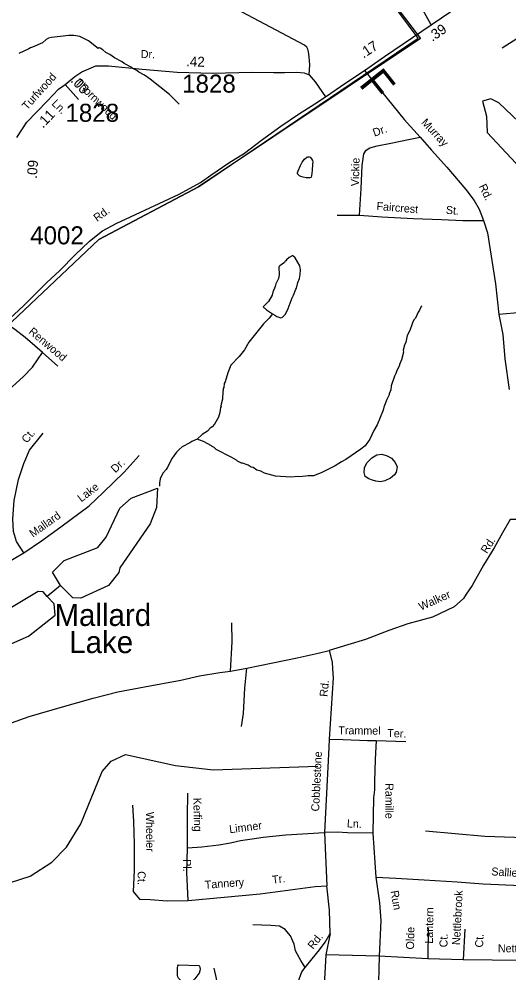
# Model space of a CAD drawing. Extents: x 1551653 to 1702041, y 811336 to 920032.
# Drawn here: x 1609556 to 1613566, y 886819 to 894635 of the extents above; entities that cross this region are included whole.
import ezdxf

# ---------------------------------------------------------------- set-up
doc = ezdxf.new("R2010")
doc.units = 0
for name, color, linetype in [('Old_Level_10', 7, 'Continuous'), ('Old_Level_11', 7, 'Continuous'), ('Old_Level_17', 7, 'Continuous'), ('Old_Level_21', 7, 'Continuous'), ('Old_Level_22', 7, 'Continuous'), ('Old_Level_32', 7, 'Continuous'), ('Old_Level_35', 7, 'Continuous'), ('Old_Level_48', 7, 'Continuous'), ('Old_Level_49', 7, 'Continuous'), ('Old_Level_59', 7, 'Continuous'), ('Old_Level_60', 7, 'Continuous'), ('Old_Level_62', 7, 'Continuous'), ('Old_Level_7', 7, 'Continuous'), ('Old_Level_8', 7, 'Continuous')]:
    doc.layers.add(name, color=color, linetype=linetype)

msp = doc.modelspace()

# ---------------------------------------------------------------- linework, layer by layer
at = {"layer": 'Old_Level_32'}
msp.add_line((1609932.356, 894098.909), (1610042.058, 893977.209), dxfattribs=at)
for points in [[(1612065.575, 893998.21), (1612231.985, 894113.949), (1612382.314, 894215.14), (1612546.308, 894327.27), (1612699.369, 894431.196), (1612927.985, 894589.104), (1613013.692, 894644.519), (1613158.554, 894742.975), (1613325.281, 894863.311), (1613483.886, 894982.531), (1613691.038, 895112.203), (1613747.747, 895140.282)], [(1609932.356, 894098.909), (1610011.055, 894163.338), (1610070.676, 894203.904), (1610185.147, 894251.63), (1610287.694, 894251.63), (1610564.333, 894225.381), (1610850.512, 894201.518), (1611139.074, 894191.973), (1611462.454, 894199.132), (1611638.931, 894196.746), (1611728.838, 894196.746), (1611829, 894201.518), (1611888.621, 894194.36), (1611929.879, 894177.655), (1611979.96, 894120.385), (1612065.575, 893998.21)], [(1609537.019, 893665.695), (1609619.485, 893790.884), (1609784.498, 893962.892), (1609879.891, 894060.729), (1609932.356, 894098.909)], [(1609442.517, 892147.428), (1609592.76, 892285.832), (1609780.445, 892472.913), (1609890.146, 892575.523), (1610014.157, 892704.381), (1610133.398, 892814.149), (1610238.329, 892900.054), (1610350.416, 892959.711), (1610509.005, 893034.638), (1610702.653, 893122.93), (1610867.205, 893199.291), (1611041.297, 893294.741), (1611125.956, 893356.305), (1611273.815, 893456.528), (1611400.21, 893537.661), (1611540.915, 893642.656), (1611698.313, 893757.197), (1611843.786, 893855.034), (1611976.736, 893940.132), (1612065.575, 893998.21)]]:
    msp.add_lwpolyline(points, dxfattribs=at)
at = {"layer": 'Old_Level_35'}
for p, q in [((1613660.654, 894492.923), (1613509.205, 894396.47)), ((1612159.535, 893029.227), (1612341.223, 893029.227)), ((1609872.513, 891789.698), (1609747.518, 891903.554)), ((1613533.014, 891850.184), (1613568.762, 891601.059)), ((1611286.77, 889292.273), (1611421.176, 889317.182)), ((1612477.673, 888722.97), (1612722.238, 888716.46)), ((1612056.473, 887968.823), (1612074.865, 887533.529)), ((1612450.751, 887965.369), (1612477.533, 887603.293)), ((1612101.723, 887142.023), (1612066.466, 886967.52)), ((1612905.387, 887186.523), (1612901.763, 886933.594)), ((1613204.885, 887177.39), (1613191.645, 886926.848)), ((1612504.275, 886955.7), (1612066.466, 886967.52)), ((1612504.275, 886955.7), (1612463.669, 885658.026)), ((1612901.763, 886933.594), (1612504.275, 886955.7)), ((1613191.645, 886926.848), (1612901.763, 886933.594))]:
    msp.add_line(p, q, dxfattribs=at)
for points in [[(1612927.985, 894589.104), (1612807.657, 894812.736), (1612652.951, 895036.368), (1612513.524, 895267.646)], [(1611929.879, 894177.655), (1611937.242, 894260.481), (1611930.643, 894326.508), (1611924.045, 894366.124), (1611920.745, 894389.234), (1611910.847, 894405.74), (1611891.051, 894422.247), (1611241.913, 894766.441)], [(1612382.314, 894215.14), (1612707.23, 893811.746), (1612838.888, 893666.835)], [(1612341.223, 893029.227), (1612357.022, 893247.911), (1612364.921, 893434.977), (1612378.086, 893529.828), (1612396.246, 893560.345), (1612428.117, 893579.888), (1612486.046, 893595.697), (1612598.866, 893617.455), (1612744.41, 893648.867), (1612838.888, 893666.835)], [(1612838.888, 893666.835), (1612931.047, 893561.445), (1613057.439, 893421.804), (1613212.794, 893240.006), (1613281.256, 893147.79), (1613323.386, 893076.653), (1613357.617, 892984.437)], [(1612341.223, 893029.227), (1612525.543, 893016.053), (1612783.591, 893000.245), (1613012.675, 892992.34), (1613189.096, 892984.437), (1613283.889, 892984.437), (1613357.617, 892984.437)], [(1613357.617, 892984.437), (1613389.215, 892883.788), (1613455.986, 892465.804), (1613484.264, 892213.37)], [(1614809.937, 892346.447), (1614689.894, 892337.878), (1614483.635, 892321.785), (1614242.595, 892291.971), (1614048.756, 892276.013), (1613824.511, 892250.55), (1613671.137, 892229.633), (1613484.264, 892213.37)], [(1609747.518, 891903.554), (1609685.908, 891957.446), (1609604.655, 892026.136), (1609521.115, 892090.67), (1609442.517, 892147.428)], [(1613484.264, 892213.37), (1613515.402, 892051.153), (1613533.014, 891850.184)], [(1609138.502, 890021.656), (1609113.377, 890114.775), (1609084.65, 890267.049), (1609054.213, 890463.183), (1609053.338, 890617.094), (1609075.253, 890838.98), (1609104.597, 891022.493), (1609151.986, 891178.225), (1609229.016, 891325.347), (1609332.218, 891460.534), (1609473.077, 891597.354), (1609589.872, 891702.246), (1609666.571, 891783.735), (1609747.518, 891903.554)], [(1609595.357, 890261.888), (1609534.434, 890353.34), (1609510.065, 890435.648), (1609504.623, 890539.486), (1609515.669, 890689.351), (1609551.214, 890862.93), (1609594.111, 890994.537), (1609641.118, 891102.047), (1609754.221, 891241.179)], [(1609595.357, 890261.888), (1609738.526, 890359.437), (1609896.927, 890475.277), (1610128.435, 890645.99), (1610243.824, 890755.204), (1610417.104, 890921.785), (1610538.151, 891058.609)], [(1613711.796, 890526.682), (1613658.319, 890536.142), (1613622.588, 890535.6), (1613576.46, 890535.887), (1613514.169, 890424.762), (1613443.753, 890302.797), (1613357.086, 890159.149), (1613265.094, 889993.614), (1613216.42, 889922.361), (1613194.587, 889888.114), (1613118.753, 889817.645), (1612940.004, 889733.625), (1612737.6, 889680.604), (1612581.622, 889625.804), (1612390.449, 889550.397), (1612246.105, 889507.9), (1612093.375, 889461.134)], [(1609138.502, 890021.656), (1609257.234, 890078.981), (1609449.142, 890176.531), (1609595.357, 890261.888)], [(1611286.77, 889292.273), (1611301.378, 889530.807), (1611296.581, 889688.799)], [(1611421.176, 889317.182), (1611633.573, 889358.697), (1611831.035, 889400.211), (1612004.169, 889438.158), (1612093.375, 889461.134)], [(1612093.375, 889461.134), (1612118.664, 889366.753), (1612122.186, 889311.014), (1612127.285, 889236.864), (1612094.496, 888735.835)], [(1607728.767, 888153.255), (1607853.881, 888182.939), (1608116.735, 888286.666), (1608446.555, 888438.615), (1608687.646, 888553.693), (1608930.46, 888675.635), (1609136.775, 888751.702), (1609384.018, 888831.409), (1609637.898, 888919.42), (1609910.03, 889000.789), (1610163.217, 889069.374), (1610365.595, 889121.697), (1610583.455, 889162.783), (1610879.754, 889218.4), (1611032.298, 889252.263), (1611198.374, 889280.908), (1611286.77, 889292.273)], [(1611375.567, 888838.492), (1611392.968, 888945.211), (1611402.924, 889152.784), (1611421.176, 889317.182)], [(1612094.496, 888735.835), (1612091.284, 888666.458), (1612056.473, 887968.823)], [(1612094.496, 888735.835), (1612209.686, 888732.094), (1612407.432, 888723.873), (1612465.453, 888723.295), (1612477.673, 888722.97)], [(1612477.673, 888722.97), (1612469.543, 888567.639), (1612464.15, 888389.533), (1612465.498, 888319.37), (1612456.561, 888254.903), (1612450.751, 887965.369)], [(1610935.739, 887844.429), (1610933.931, 888100.419), (1610937.428, 888292.263)], [(1610483.623, 888193.165), (1610491.389, 888059.949), (1610496.935, 887874.987), (1610499.154, 887658.511), (1610489.416, 887487.04), (1610541.722, 887423.343), (1610628.922, 887419.326), (1610767.585, 887410.445), (1610940.637, 887412.665)], [(1610935.739, 887844.429), (1611050.866, 887852.638), (1611190.297, 887868.917), (1611285.574, 887885.196), (1611368.617, 887903.708), (1611464.246, 887917.086), (1611553.715, 887932.203), (1611740.137, 887949.76), (1612056.473, 887968.823)], [(1612450.751, 887965.369), (1612245.195, 887967.919), (1612158.722, 887971.149), (1612056.473, 887968.823)], [(1614890.147, 887879.769), (1614014.14, 887915.99), (1613368.303, 887937.354), (1612882.81, 887979.356)], [(1610940.637, 887412.665), (1610930.233, 887642.421), (1610935.739, 887844.429)], [(1610940.637, 887412.665), (1611529.825, 887468.13), (1611978.355, 887527.979), (1612074.865, 887533.529)], [(1612101.723, 887142.023), (1612095.942, 887332.595), (1612074.865, 887533.529)], [(1612477.533, 887603.293), (1612639.82, 887596.498), (1612873.026, 887581.351), (1613141.802, 887564.918), (1613355.811, 887548.617), (1614658.936, 887491.798), (1614854.598, 887479.416), (1615039.098, 887475.268), (1615192.803, 887469.871)], [(1612477.533, 887603.293), (1612506.574, 887392.326), (1612518.193, 887245.815), (1612504.275, 886955.7)], [(1611899.152, 886862.288), (1611862.414, 886919.651), (1611818.11, 886999.745), (1611806.676, 887055.524), (1611776.664, 887122.745), (1611735.217, 887175.664), (1611686.625, 887201.409), (1611618.025, 887208.559), (1611469.392, 887214.28)], [(1611899.152, 886862.288), (1611953.873, 886935.618), (1612014.795, 887008.827), (1612062.267, 887072.377), (1612101.723, 887142.023)], [(1612066.466, 886967.52), (1612026.944, 886224.175), (1612045.613, 886048.31), (1612073.499, 885927.381), (1612108.121, 885849.886), (1612154.599, 885785.932)], [(1614395.628, 886893.159), (1614080.129, 886901.254), (1613845.812, 886917.961), (1613665.95, 886920.015), (1613191.645, 886926.848)], [(1611159.692, 886396.166), (1611178.688, 886504.901), (1611188.054, 886670.609), (1611170.922, 886772.82), (1611151.657, 886858.86)], [(1611616.121, 886146.608), (1611689.916, 886240.27), (1611728.504, 886280.316), (1611763.23, 886327.929), (1611790.606, 886374.237), (1611805.634, 886447.875), (1611808.695, 886465.432), (1611816.331, 886521.551), (1611822.048, 886590.202), (1611823.903, 886665.715), (1611840.117, 886745.449), (1611869.191, 886827.109), (1611899.152, 886862.288)]]:
    msp.add_lwpolyline(points, dxfattribs=at)
at = {"layer": 'Old_Level_48'}
msp.add_lwpolyline([(1615770.164, 898455.167), (1614905.314, 896819.917), (1614592.961, 897011.962), (1612987.687, 897048.465), (1613023.51, 898082.199), (1612621.914, 898131.327), (1612394.342, 898207.253), (1612081.99, 898216.185), (1611998.41, 896925.369), (1612273.953, 896873.958), (1612207.247, 895310.526), (1612840.877, 894475.35), (1611024.922, 893261.765), (1610209.711, 892829.047), (1608067.94, 890802.822), (1607648.805, 890077.941), (1607417.156, 889678.6), (1607509.477, 889652.527)], dxfattribs=at)
at = {"layer": 'Old_Level_49'}
msp.add_lwpolyline([(1607509.477, 889652.527), (1607417.156, 889678.6), (1607648.805, 890077.941), (1608067.94, 890802.822), (1610209.711, 892829.047), (1611024.922, 893261.765), (1612823.891, 894479.375), (1612207.247, 895310.526), (1612273.953, 896873.958), (1611998.41, 896925.369), (1612104.558, 898867.836), (1612243.344, 898852.829), (1613046.047, 898837.821), (1613023.51, 898082.199), (1612987.687, 897048.465), (1614592.961, 897011.962), (1614905.314, 896819.917), (1615770.164, 898455.167)], dxfattribs=at)
at = {"layer": 'Old_Level_59'}
msp.add_line((1609895.69, 889992.787), (1609786.705, 889903.076), dxfattribs=at)
msp.add_lwpolyline([(1607764.686, 887035.628), (1607813.693, 886991.952), (1607988.705, 886998.309), (1608290.747, 887136.616), (1608608.68, 887215.459), (1609237.678, 887481.719), (1609647.679, 887611.312), (1609824.742, 887725.833), (1609942.749, 887848.249), (1610061.679, 888039.46), (1610234.743, 888469.25), (1610310.715, 888553.116), (1610427.697, 888609.813), (1610835.751, 888519.385), (1611143.739, 888483.706), (1612002.703, 888512.208)], dxfattribs=at)
at = {"layer": 'Old_Level_60'}
msp.add_line((1609994.73, 889892.311), (1609895.69, 889992.787), dxfattribs=at)
for points in [[(1613783.785, 893357.486), (1613825.718, 893382.913), (1613802.752, 893524.501), (1613647.733, 893793.53), (1613483.794, 893947.934), (1613416.742, 893982.075), (1613349.792, 893963.723), (1613381.78, 893838.436), (1613388.752, 893706.895), (1613700.739, 893368.969), (1613783.785, 893357.486)], [(1609895.69, 889992.787), (1609830.688, 890102.489), (1609923.679, 890199.069), (1610200.705, 890305.081), (1610267.757, 890389.05), (1610379.715, 890626.398), (1610472.706, 890709.854), (1610689.754, 890790.849), (1610679.706, 890633.472), (1610627.726, 890499.88), (1610381.766, 890137.246), (1610372.743, 890101.259)], [(1610372.743, 890101.259), (1610287.749, 889994.632), (1610061.679, 889890.978), (1609994.73, 889892.311)], [(1609786.705, 889903.076), (1609753.691, 889943.164), (1609711.758, 889943.984), (1609451.752, 889788.452), (1609200.666, 889708.174), (1609107.675, 889618.156), (1608998.689, 889604.008), (1608891.755, 889681.62), (1608850.744, 889754.721), (1608800.712, 889765.486)], [(1609850.681, 889750.825), (1609843.709, 889842.791), (1609786.705, 889903.076)], [(1608352.673, 888635.547), (1608552.701, 888657.795), (1608644.667, 888714.902), (1608688.753, 888858.541), (1608782.667, 889030.58), (1609170.728, 889377.22), (1609631.685, 889577.966), (1609850.681, 889750.825)]]:
    msp.add_lwpolyline(points, dxfattribs=at)
at = {"layer": 'Old_Level_62'}
for points in [[(1610866.816, 893937.784), (1610788.076, 894017.036), (1610630.186, 894143.656), (1610582.717, 894176.464), (1610535.145, 894201.276), (1610519.356, 894213.579), (1610487.675, 894230.085), (1610479.781, 894238.185), (1610416.317, 894271.301), (1610400.528, 894283.604), (1610337.167, 894316.617), (1610297.592, 894345.325), (1610265.911, 894361.831), (1610242.228, 894382.234), (1610218.442, 894396.588), (1610210.547, 894400.791), (1610202.448, 894394.947), (1610123.503, 894456.258), (1610052.042, 894493.475), (1610004.265, 894500.242), (1609964.28, 894500.857), (1609820.026, 894485.375), (1609795.932, 894477.788), (1609777.785, 894468.048), (1609747.335, 894440.571), (1609666.852, 894403.97), (1609648.807, 894400.279), (1609634.659, 894390.436), (1609554.073, 894353.834)], [(1611841.019, 893391.832), (1611859.269, 893435.919), (1611872.905, 893461.755), (1611891.564, 893488.104), (1611910.737, 893503.996), (1611920.579, 893507.072), (1611930.729, 893506.867), (1611938.521, 893503.996), (1611950.414, 893490.873), (1611957.283, 893477.442), (1611959.334, 893464.728), (1611959.129, 893447.299), (1611955.335, 893393.268), (1611949.389, 893351.54), (1611947.031, 893340.159), (1611943.853, 893335.751), (1611935.24, 893333.29), (1611904.893, 893335.033), (1611882.747, 893338.416), (1611863.267, 893344.67), (1611850.656, 893350.822), (1611839.379, 893360.46), (1611835.38, 893367.226), (1611835.072, 893375.736), (1611841.019, 893391.832)], [(1611629.713, 892219.96), (1611650.731, 892208.682), (1611666.52, 892198.429), (1611698.303, 892185.819), (1611712.451, 892191.663), (1611736.852, 892217.192), (1611759.511, 892262.816), (1611790.884, 892350.27), (1611803.289, 892374.056), (1611820.104, 892421.834), (1611826.153, 892429.728), (1611838.968, 892477.505), (1611851.477, 892509.288), (1611857.936, 892541.174), (1611860.601, 892581.057), (1611855.065, 892613.147), (1611816.208, 892679.789), (1611796.42, 892696.193), (1611790.474, 892696.296), (1611766.277, 892682.66), (1611745.977, 892662.975), (1611739.826, 892653.132), (1611733.777, 892651.184), (1611727.625, 892641.342), (1611689.178, 892613.967), (1611683.129, 892606.073), (1611686, 892540.046), (1611679.54, 892508.161), (1611656.78, 892464.484), (1611652.474, 892444.594), (1611631.763, 892396.92), (1611627.355, 892373.031), (1611598.545, 892321.563), (1611554.151, 892278.502), (1611581.526, 892253.793), (1611629.713, 892219.96)], [(1612851.413, 892284.449), (1612834.804, 892248.667), (1612822.603, 892232.878), (1612799.842, 892185.306), (1612787.539, 892169.517), (1612775.134, 892145.731), (1612775.031, 892137.734), (1612754.218, 892082.062), (1612733.508, 892042.385), (1612720.692, 891986.611), (1612710.235, 891962.825), (1612699.675, 891923.044), (1612701.417, 891906.948), (1612686.346, 891843.279), (1612669.737, 891803.499), (1612669.634, 891795.502), (1612646.976, 891755.927), (1612640.62, 891732.038), (1612628.214, 891708.252), (1612602.992, 891628.692), (1612598.481, 891596.704), (1612585.973, 891564.921), (1612585.871, 891556.924), (1612567.211, 891517.246), (1612542.195, 891453.68), (1612535.838, 891429.792), (1612487.958, 891310.656), (1612461.199, 891263.084), (1612428.083, 891191.624), (1612389.226, 891138.31), (1612354.777, 891110.833), (1612231.541, 891024.916), (1612195.246, 891007.589), (1612142.753, 890974.473), (1612029.872, 890916.341), (1611965.486, 890893.478), (1611923.552, 890892.145), (1611853.425, 890883.328), (1611837.431, 890885.583), (1611781.451, 890882.61), (1611653.601, 890890.71), (1611566.044, 890914.188), (1611534.364, 890930.695), (1611502.478, 890939.307), (1611470.797, 890959.812), (1611454.906, 890964.016), (1611431.12, 890978.472), (1611383.445, 890995.286), (1611375.448, 890995.389), (1611343.768, 891011.895), (1611335.873, 891020.098), (1611296.196, 891042.756), (1611169.371, 891108.885), (1611153.582, 891125.084), (1611135.742, 891133.389), (1611129.898, 891139.54), (1611066.435, 891172.554), (1611013.531, 891193.059)], [(1611629.713, 892219.96), (1611602.338, 892185.511), (1611557.637, 892138.247), (1611437.271, 891988.251), (1611402.31, 891924.89), (1611357.404, 891869.628), (1611290.352, 891798.783), (1611263.387, 891735.217), (1611244.215, 891663.551), (1611235.91, 891647.659), (1611231.399, 891615.774), (1611227.298, 891607.879), (1611227.093, 891591.885), (1611222.889, 891583.888), (1611219.916, 891520.015), (1611209.253, 891480.132), (1611207.1, 891466.188), (1611208.946, 891460.139), (1611204.845, 891452.245), (1611200.231, 891412.362), (1611187.62, 891372.582), (1611156.658, 891317.013), (1611136.357, 891293.432), (1611120.158, 891281.641), (1611097.808, 891258.06), (1611055.362, 891230.789), (1611013.531, 891193.059)], [(1611013.531, 891193.059), (1610970.47, 891174.194), (1610954.271, 891162.506), (1610889.782, 891129.595), (1610865.484, 891107.962), (1610845.183, 891086.329), (1610810.427, 891036.912), (1610768.904, 890958.787), (1610760.907, 890943.716), (1610735.686, 890917.777)], [(1612604.735, 891035.989), (1612634.57, 891001.438), (1612649.642, 890965.144), (1612642.568, 890923.313), (1612630.059, 890901.577), (1612596.226, 890872.87), (1612548.859, 890851.545), (1612514.615, 890844.368), (1612476.68, 890847.341), (1612449.408, 890855.543), (1612419.163, 890866.719), (1612389.738, 890887.429), (1612380.408, 890918.802), (1612383.997, 890958.787), (1612402.452, 890999.08), (1612443.462, 891040.09), (1612484.062, 891065.106), (1612524.15, 891070.13), (1612569.877, 891055.059), (1612604.735, 891035.989)], [(1610735.686, 890917.777), (1610724.305, 890898.604), (1610711.695, 890867.026), (1610706.466, 890832.988), (1610704.825, 890808.689)], [(1610860.152, 886884.71), (1611026.757, 886880.506), (1611032.294, 886873.842), (1611035.984, 886863.692), (1611037.215, 886850.774), (1611035.984, 886835.805), (1611030.243, 886818.375), (1611019.58, 886802.176), (1610995.487, 886771.828), (1610981.03, 886757.27), (1610959.192, 886742.916), (1610939.918, 886733.791), (1610930.178, 886732.458), (1610920.028, 886732.664), (1610910.288, 886734.509), (1610899.932, 886740.25), (1610882.298, 886755.117), (1610861.69, 886776.647), (1610855.129, 886787.515), (1610852.565, 886798.383), (1610851.643, 886813.044), (1610854.001, 886861.744), (1610855.846, 886876.097), (1610860.152, 886884.71)]]:
    msp.add_lwpolyline(points, dxfattribs=at)

# ---------------------------------------------------------------- texts
at = {"layer": 'Old_Level_10'}
for s, height, rotation, p in [('Murray', 65.6167, 313.2035083, (1612843.454, 893783.044)), ('Dr.', 65.6167, 19.9732139, (1612465.053, 893670.779)), ('Vickie', 65.6167, 88.5995222, (1612337.935, 893264.822)), ('Rd.', 65.6167, 295.9504333, (1613317.63, 893264.764)), ('Faircrest', 65.6167, 355.4292833, (1612479.864, 893070.795)), ('St.', 65.6167, 355.0854861, (1613047.253, 893040.116)), ('Renwood', 65.6167, 319.7890583, (1609628.703, 892065.022)), ('Ct.', 65.6167, 50.891775, (1609620.495, 891154.958)), ('Dr.', 65.6167, 43.8707139, (1610344.278, 890912.336)), ('Lake', 65.6167, 37.3958917, (1610064.575, 890673.927)), ('Mallard', 65.6167, 35.5616806, (1609669.16, 890384.842)), ('Rd.', 65.6167, 57.242575, (1613385.444, 890250.269)), ('Walker', 65.6167, 23.8589361, (1612844.946, 889787.392)), ('Rd.', 65.6167, 84.5582917, (1612080.21, 889079.357)), ('Trammel', 65.6167, 359.4298139, (1612168.715, 888774.574)), ('Ter.', 65.6167, 357.6191556, (1612568.801, 888752.879)), ('Cobblestone', 65.61666, 87.2655611, (1612011.767, 888140.932)), ('Ramille', 65.6167, 269.8302639, (1612555.076, 888374.548)), ('Kerfing', 65.6167, 271.394075, (1610981.85, 888254.121)), ('Wheeler', 65.6167, 270.5228806, (1610594.137, 888138.484)), ('Ln.', 65.6167, 358.0241778, (1612238.591, 888011.562)), ('Limner', 65.6167, 7.1634528, (1611280.397, 887963.459)), ('Pl.', 65.6167, 270.3204333, (1610898.435, 887750.891)), ('Sallies', 65.6167, 356.579525, (1613420.158, 887618.64)), ('Ct.', 65.6167, 270.5228806, (1610525.913, 887652.41)), ('Tr.', 65.6167, 7.1724417, (1611631.052, 887548.958)), ('Tannery', 65.6167, 4.2350278, (1611078.553, 887508.211)), ('Run', 65.6167, 279.29315, (1612597.035, 887489.472)), ('Nettlebrook', 65.61666, 87.1411722, (1613165.391, 887045.846)), ('Lantern', 65.6167, 88.98775, (1612943.106, 887058.039)), ('Olde', 65.6167, 88.98775, (1612788.743, 887010.368)), ('Rd.', 65.6167, 51.5981278, (1611963.457, 887007.267)), ('Ct.', 65.6167, 88.98775, (1613062.538, 887027.803)), ('Ct.', 65.6167, 87.1411722, (1613353.28, 887025.957)), ('Nettlebrook', 65.61666, 359.3457806, (1613474.953, 886989.11))]:
    msp.add_text(s, height=height, rotation=rotation, dxfattribs=at).set_placement(p)
at = {"layer": 'Old_Level_11'}
for s, rotation, p in [('Dr.', 359.1585639, (1610551.358, 894316.155)), ('Turfwood', 47.933875, (1609621.397, 893885.792)), ('Thornwood', 316.0215722, (1610006.181, 894107.82)), ('Ln.', 316.0215722, (1609818.155, 893937.344))]:
    msp.add_text(s, height=65.6167, rotation=rotation, dxfattribs=at).set_placement(p)
at = {"layer": 'Old_Level_17'}
for s, rotation, p in [('.39', 34.524725, (1612938.688, 894447.882)), ('.17', 33.1730528, (1612374.96, 894310.714)), ('.42', 358.1053583, (1610922.166, 894248.405)), ('.03', 312.0321111, (1609973.855, 894127.143)), ('.11', 46.1889778, (1609751.412, 893736.373)), ('.09', 86.1879583, (1609701.449, 893325.384))]:
    msp.add_text(s, height=82.0208, rotation=rotation, dxfattribs=at).set_placement(p)
at = {"layer": 'Old_Level_21'}
for s, p in [('Mallard', (1609845.874, 889661.983)), ('Lake', (1609966.425, 889439.764))]:
    msp.add_text(s, height=180.4458, dxfattribs=at).set_placement(p)
at = {"layer": 'Old_Level_22'}
msp.add_text('F', height=246.062, rotation=308.4591833, dxfattribs=at).set_placement((1612329.856, 894101.094))
at = {"layer": 'Old_Level_7'}
msp.add_text('Rd.', height=65.6167, rotation=36.3780389, dxfattribs=at).set_placement((1610195.183, 892971.388))
at = {"layer": 'Old_Level_8'}
for s, p in [('1828', (1610890.699, 894032.492)), ('1828', (1609935.445, 893793.519)), ('4002', (1609646.794, 892789.227))]:
    msp.add_text(s, height=147.6375, dxfattribs=at).set_placement(p)

doc.saveas('drawing.dxf')
